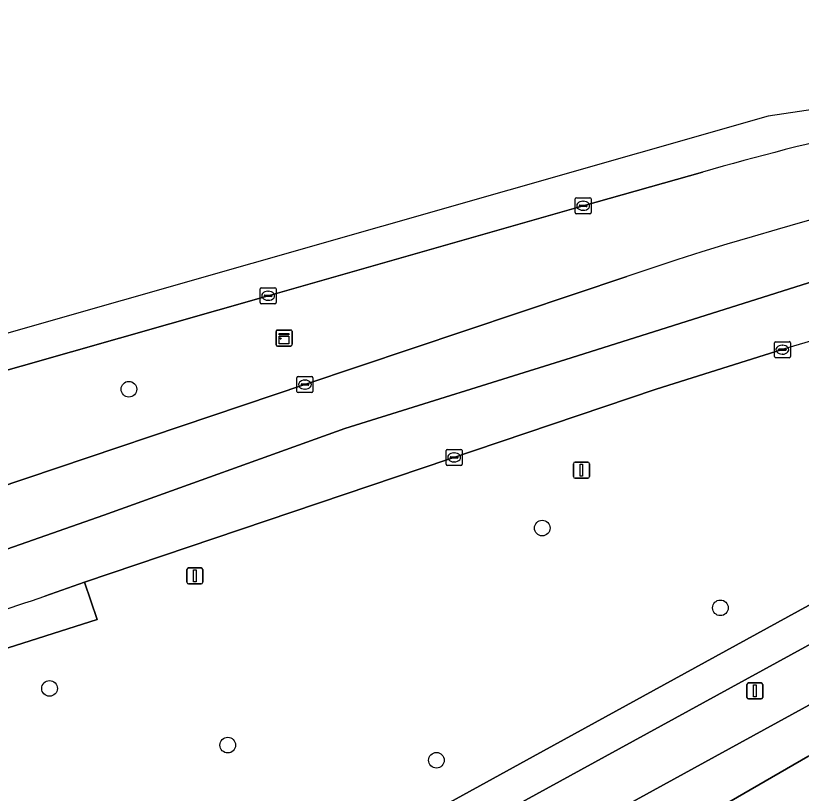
# Model space of a CAD drawing. Extents: x 162073 to 163043, y 381818 to 382561.
# Drawn here: x 162618.03 to 162667.12, y 382497.71 to 382546.31 of the extents above; entities that cross this region are included whole.
import ezdxf

# ---------------------------------------------------------------- set-up
doc = ezdxf.new("R2010")
doc.units = 0
for name, color, linetype in [('IMGEO_Berm_groen', 7, 'Continuous'), ('IMGEO_Boom', 7, 'Continuous'), ('IMGEO_Fietspad_gesloten', 7, 'Continuous'), ('IMGEO_Groenvoorziening', 7, 'Continuous'), ('IMGEO_Kast', 7, 'Continuous'), ('IMGEO_Kolk', 7, 'Continuous'), ('IMGEO_Lichtmast', 7, 'Continuous'), ('IMGEO_OVBaan_gesloten', 7, 'Continuous'), ('IMGEO_Rijbaan_lokaal_gesloten', 7, 'Continuous'), ('IMGEO_Voetpad_open', 7, 'Continuous')]:
    doc.layers.add(name, color=color, linetype=linetype)

msp = doc.modelspace()

# ---------------------------------------------------------------- linework, layer by layer
at = {"layer": 'IMGEO_Berm_groen'}
for points in [[(162660.952, 382536.537), (162653.482, 382534.43), (162633.796, 382528.805), (162599.907, 382519.162), (162594.109, 382517.62), (162592.559, 382517.243), (162590.309, 382516.564)], [(162612.697, 382515.377), (162614.81, 382516.091), (162636.095, 382523.253), (162656.218, 382530.019)]]:
    msp.add_lwpolyline(points, dxfattribs=at)
for centre, radius, start, end in [((162723.049, 382332.728), 208.303, 79.9282, 108.71355), ((162722.676, 382319.36), 225.778, 103.1495, 105.86567)]:
    msp.add_arc(centre, radius, start, end, dxfattribs=at)
at = {"layer": 'IMGEO_Boom'}
for centre in [(162625.099, 382522.965), (162650.928, 382514.284), (162662.06, 382509.299), (162620.14, 382504.261), (162631.278, 382500.716), (162644.317, 382499.771)]:
    msp.add_circle(centre, 0.489, dxfattribs=at)
at = {"layer": 'IMGEO_Fietspad_gesloten'}
msp.add_lwpolyline([(162690.999, 382522.309), (162650.37, 382500), (162635.318, 382491.736), (162612.428, 382479.169), (162610.409, 382478.058), (162611.51, 382476.264), (162654.853, 382500), (162692.063, 382520.377)], dxfattribs=at)
at = {"layer": 'IMGEO_Groenvoorziening'}
for points in [[(162665.929, 382525.437), (162658.045, 382522.958), (162622.332, 382510.91), (162623.112, 382508.578), (162609.226, 382504.149), (162609.677, 382502.385), (162604.479, 382500.908), (162603.872, 382502.624)], [(162632.054, 382479.755), (162647.923, 382488.667), (162667.531, 382500), (162688.744, 382512.261), (162700.301, 382518.645), (162707.587, 382522.5)], [(162707.587, 382522.5), (162700.301, 382518.645), (162688.744, 382512.261), (162667.531, 382500), (162647.923, 382488.667), (162632.054, 382479.755)], [(162600.431, 382498.13), (162603.679, 382492.384), (162605.904, 382488.116), (162608.256, 382483.011), (162608.408, 382482.661), (162610.409, 382478.058), (162612.428, 382479.169), (162635.318, 382491.736), (162650.37, 382500), (162690.999, 382522.309)], [(162693.702, 382517.534), (162661.725, 382500), (162628.426, 382481.741), (162622.732, 382476.954), (162613.753, 382466.055), (162620.702, 382469.553)]]:
    msp.add_lwpolyline(points, dxfattribs=at)
msp.add_arc((162718.509, 382355.211), 178.161, 99.61086, 107.16509, dxfattribs=at)
at = {"layer": 'IMGEO_Kast'}
for p, q in [((162634.292, 382525.74), (162634.292, 382526.581)), ((162634.292, 382526.581), (162634.292, 382525.74)), ((162634.367, 382526.665), (162635.208, 382526.665)), ((162635.208, 382526.665), (162634.367, 382526.665)), ((162635.292, 382526.59), (162635.292, 382525.749)), ((162635.292, 382525.749), (162635.292, 382526.59)), ((162635.217, 382525.665), (162634.376, 382525.665)), ((162634.376, 382525.665), (162635.217, 382525.665))]:
    msp.add_line(p, q, dxfattribs=at)
for points in [[(162634.487, 382526.455), (162635.087, 382526.455), (162635.087, 382526.37), (162634.487, 382526.37), (162634.487, 382526.455)], [(162634.487, 382526.28), (162635.087, 382526.28), (162635.087, 382525.791), (162634.487, 382525.791), (162634.487, 382526.28)]]:
    msp.add_lwpolyline(points, dxfattribs=at)
msp.add_circle((162634.571, 382526.129), 0.0377, dxfattribs=at)
for centre, start, end in [((162634.37, 382526.587), 92.4484, 184.2845), ((162634.37, 382526.587), 92.4484, 184.2845), ((162635.214, 382526.587), 2.4484, 94.2845), ((162635.214, 382526.587), 2.4484, 94.2845), ((162634.37, 382525.743), 182.4484, 274.2845), ((162634.37, 382525.743), 182.4484, 274.2845), ((162635.214, 382525.743), 272.4484, 4.2845), ((162635.214, 382525.743), 272.4484, 4.2845)]:
    msp.add_arc(centre, 0.0779, start, end, dxfattribs=at)
at = {"layer": 'IMGEO_Kolk'}
for p, q in [((162652.985, 382534.003), (162652.985, 382534.855)), ((162653.06, 382534.929), (162653.912, 382534.929)), ((162653.473, 382534.709), (162653.498, 382534.709)), ((162653.986, 382534.855), (162653.986, 382534.003)), ((162653.244, 382534.423), (162653.244, 382534.435)), ((162653.682, 382534.386), (162653.284, 382534.386)), ((162653.287, 382534.472), (162653.685, 382534.472)), ((162653.728, 382534.435), (162653.728, 382534.423)), ((162653.912, 382533.929), (162653.06, 382533.929)), ((162653.496, 382534.149), (162653.471, 382534.149)), ((162633.375, 382529.304), (162634.227, 382529.304)), ((162633.3, 382528.378), (162633.3, 382529.23)), ((162633.559, 382528.798), (162633.559, 382528.81)), ((162633.602, 382528.847), (162634, 382528.847)), ((162633.788, 382529.084), (162633.813, 382529.084)), ((162634.043, 382528.81), (162634.043, 382528.798)), ((162634.301, 382529.23), (162634.301, 382528.378)), ((162634.227, 382528.304), (162633.375, 382528.304)), ((162633.997, 382528.761), (162633.599, 382528.761)), ((162633.811, 382528.524), (162633.786, 382528.524)), ((162665.433, 382525.01), (162665.433, 382525.862)), ((162665.508, 382525.936), (162666.36, 382525.936)), ((162666.434, 382525.862), (162666.434, 382525.01)), ((162665.692, 382525.43), (162665.692, 382525.442)), ((162666.13, 382525.393), (162665.732, 382525.393)), ((162665.735, 382525.479), (162666.133, 382525.479)), ((162665.921, 382525.716), (162665.946, 382525.716)), ((162666.176, 382525.442), (162666.176, 382525.43)), ((162666.36, 382524.936), (162665.508, 382524.936)), ((162665.944, 382525.156), (162665.919, 382525.156)), ((162635.598, 382522.829), (162635.598, 382523.681)), ((162635.673, 382523.755), (162636.525, 382523.755)), ((162636.086, 382523.535), (162636.111, 382523.535)), ((162636.599, 382523.681), (162636.599, 382522.829)), ((162635.857, 382523.249), (162635.857, 382523.261)), ((162636.295, 382523.212), (162635.897, 382523.212)), ((162635.9, 382523.298), (162636.298, 382523.298)), ((162636.109, 382522.975), (162636.084, 382522.975)), ((162636.341, 382523.261), (162636.341, 382523.249)), ((162636.525, 382522.755), (162635.673, 382522.755)), ((162644.922, 382518.274), (162644.922, 382519.126)), ((162644.997, 382519.2), (162645.849, 382519.2)), ((162645.41, 382518.98), (162645.435, 382518.98)), ((162645.923, 382519.126), (162645.923, 382518.274)), ((162645.181, 382518.694), (162645.181, 382518.706)), ((162645.619, 382518.657), (162645.221, 382518.657)), ((162645.224, 382518.743), (162645.622, 382518.743)), ((162645.665, 382518.706), (162645.665, 382518.694)), ((162645.849, 382518.2), (162644.997, 382518.2)), ((162645.433, 382518.42), (162645.408, 382518.42))]:
    msp.add_line(p, q, dxfattribs=at)
for points in [[(162652.985, 382534.003), (162652.985, 382534.855)], [(162653.06, 382534.929), (162653.912, 382534.929)], [(162653.986, 382534.855), (162653.986, 382534.003)], [(162653.912, 382533.929), (162653.06, 382533.929)], [(162633.375, 382529.304), (162634.227, 382529.304)], [(162633.3, 382528.378), (162633.3, 382529.23)], [(162634.301, 382529.23), (162634.301, 382528.378)], [(162634.227, 382528.304), (162633.375, 382528.304)], [(162665.433, 382525.01), (162665.433, 382525.862)], [(162665.508, 382525.936), (162666.36, 382525.936)], [(162666.434, 382525.862), (162666.434, 382525.01)], [(162666.36, 382524.936), (162665.508, 382524.936)], [(162635.598, 382522.829), (162635.598, 382523.681)], [(162635.673, 382523.755), (162636.525, 382523.755)], [(162636.599, 382523.681), (162636.599, 382522.829)], [(162636.525, 382522.755), (162635.673, 382522.755)], [(162644.922, 382518.274), (162644.922, 382519.126)], [(162644.997, 382519.2), (162645.849, 382519.2)], [(162645.923, 382519.126), (162645.923, 382518.274)], [(162645.849, 382518.2), (162644.997, 382518.2)]]:
    msp.add_lwpolyline(points, dxfattribs=at)
for centre, radius, start, end in [((162653.062, 382534.853), 0.0765, 91.552, 178.448), ((162653.062, 382534.853), 0.0765, 91.552, 178.448), ((162653.91, 382534.853), 0.0765, 1.552, 88.448), ((162653.91, 382534.853), 0.0765, 1.552, 88.448), ((162653.284, 382534.432), 0.0403, 85.8775, 175.7526), ((162653.281, 382534.422), 0.0366, 178.938, 274.7102), ((162653.685, 382534.429), 0.043, 264.8664, 352.4533), ((162653.689, 382534.434), 0.0386, 1.7309, 96.639), ((162653.062, 382534.005), 0.0765, 181.552, 268.448), ((162653.062, 382534.005), 0.0765, 181.552, 268.448), ((162653.91, 382534.005), 0.0765, 271.552, 358.448), ((162653.91, 382534.005), 0.0765, 271.552, 358.448), ((162633.377, 382529.228), 0.0765, 91.552, 178.448), ((162633.377, 382529.228), 0.0765, 91.552, 178.448), ((162634.225, 382529.228), 0.0765, 1.552, 88.448), ((162634.225, 382529.228), 0.0765, 1.552, 88.448), ((162633.599, 382528.807), 0.0403, 85.8775, 175.7526), ((162633.596, 382528.797), 0.0366, 178.938, 274.7102), ((162634, 382528.804), 0.043, 264.8664, 352.4533), ((162634.004, 382528.809), 0.0386, 1.7309, 96.639), ((162633.377, 382528.38), 0.0765, 181.552, 268.448), ((162633.377, 382528.38), 0.0765, 181.552, 268.448), ((162634.225, 382528.38), 0.0765, 271.552, 358.448), ((162634.225, 382528.38), 0.0765, 271.552, 358.448), ((162665.51, 382525.86), 0.0765, 91.552, 178.448), ((162665.51, 382525.86), 0.0765, 91.552, 178.448), ((162666.358, 382525.86), 0.0765, 1.552, 88.448), ((162666.358, 382525.86), 0.0765, 1.552, 88.448), ((162665.732, 382525.439), 0.0403, 85.8775, 175.7526), ((162665.729, 382525.429), 0.0366, 178.938, 274.7102), ((162666.133, 382525.436), 0.043, 264.8664, 352.4533), ((162666.137, 382525.441), 0.0386, 1.7309, 96.639), ((162665.51, 382525.012), 0.0765, 181.552, 268.448), ((162665.51, 382525.012), 0.0765, 181.552, 268.448), ((162666.358, 382525.012), 0.0765, 271.552, 358.448), ((162666.358, 382525.012), 0.0765, 271.552, 358.448), ((162635.675, 382523.679), 0.0765, 91.552, 178.448), ((162635.675, 382523.679), 0.0765, 91.552, 178.448), ((162636.523, 382523.679), 0.0765, 1.552, 88.448), ((162636.523, 382523.679), 0.0765, 1.552, 88.448), ((162635.897, 382523.258), 0.0403, 85.8775, 175.7526), ((162635.894, 382523.248), 0.0366, 178.938, 274.7102), ((162636.298, 382523.255), 0.043, 264.8664, 352.4533), ((162636.302, 382523.26), 0.0386, 1.7309, 96.639), ((162635.675, 382522.831), 0.0765, 181.552, 268.448), ((162635.675, 382522.831), 0.0765, 181.552, 268.448), ((162636.523, 382522.831), 0.0765, 271.552, 358.448), ((162636.523, 382522.831), 0.0765, 271.552, 358.448), ((162644.999, 382519.124), 0.0765, 91.552, 178.448), ((162644.999, 382519.124), 0.0765, 91.552, 178.448), ((162645.847, 382519.124), 0.0765, 1.552, 88.448), ((162645.847, 382519.124), 0.0765, 1.552, 88.448), ((162645.221, 382518.703), 0.0403, 85.8775, 175.7526), ((162645.218, 382518.693), 0.0366, 178.938, 274.7102), ((162645.622, 382518.7), 0.043, 264.8664, 352.4533), ((162645.626, 382518.705), 0.0386, 1.7309, 96.639), ((162644.999, 382518.276), 0.0765, 181.552, 268.448), ((162644.999, 382518.276), 0.0765, 181.552, 268.448), ((162645.847, 382518.276), 0.0765, 271.552, 358.448), ((162645.847, 382518.276), 0.0765, 271.552, 358.448)]:
    msp.add_arc(centre, radius, start, end, dxfattribs=at)
for centre, major_axis, ratio, start_param, end_param in [((162653.472, 382534.429), (-0.387, 0.002), 0.722429, 4.712389, 7.853982), ((162653.497, 382534.429), (-0.39, 0.002), 0.717154, 1.570796, 4.712389), ((162633.787, 382528.804), (-0.387, 0.002), 0.722429, 4.712389, 7.853982), ((162633.812, 382528.804), (-0.39, 0.002), 0.717154, 1.570796, 4.712389), ((162665.92, 382525.436), (-0.387, 0.002), 0.722429, 4.712389, 7.853982), ((162665.945, 382525.436), (-0.39, 0.002), 0.717154, 1.570796, 4.712389), ((162636.085, 382523.255), (-0.387, 0.002), 0.722429, 4.712389, 7.853982), ((162636.11, 382523.255), (-0.39, 0.002), 0.717154, 1.570796, 4.712389), ((162645.409, 382518.7), (-0.387, 0.002), 0.722429, 4.712389, 7.853982), ((162645.434, 382518.7), (-0.39, 0.002), 0.717154, 1.570796, 4.712389)]:
    msp.add_ellipse(centre, major_axis=major_axis, ratio=ratio, start_param=start_param, end_param=end_param, dxfattribs=at)
at = {"layer": 'IMGEO_Lichtmast'}
for p, q in [((162652.882, 382517.506), (162652.882, 382518.306)), ((162652.882, 382518.306), (162652.882, 382517.506)), ((162652.982, 382518.406), (162653.772, 382518.406)), ((162653.772, 382518.406), (162652.982, 382518.406)), ((162653.872, 382518.306), (162653.872, 382517.506)), ((162653.872, 382517.506), (162653.872, 382518.306)), ((162653.772, 382517.406), (162652.982, 382517.406)), ((162652.982, 382517.406), (162653.772, 382517.406)), ((162628.724, 382510.896), (162628.724, 382511.696)), ((162628.724, 382511.696), (162628.724, 382510.896)), ((162628.824, 382511.796), (162629.614, 382511.796)), ((162629.614, 382511.796), (162628.824, 382511.796)), ((162629.714, 382511.696), (162629.714, 382510.896)), ((162629.714, 382510.896), (162629.714, 382511.696)), ((162629.614, 382510.796), (162628.824, 382510.796)), ((162628.824, 382510.796), (162629.614, 382510.796)), ((162663.716, 382503.703), (162663.716, 382504.503)), ((162663.716, 382504.503), (162663.716, 382503.703)), ((162663.816, 382504.603), (162664.606, 382504.603)), ((162664.606, 382504.603), (162663.816, 382504.603)), ((162664.706, 382504.503), (162664.706, 382503.703)), ((162664.706, 382503.703), (162664.706, 382504.503)), ((162664.606, 382503.603), (162663.816, 382503.603)), ((162663.816, 382503.603), (162664.606, 382503.603))]:
    msp.add_line(p, q, dxfattribs=at)
for points in [[(162653.302, 382518.281), (162653.452, 382518.281), (162653.452, 382517.531), (162653.302, 382517.531), (162653.302, 382518.281)], [(162629.144, 382511.671), (162629.294, 382511.671), (162629.294, 382510.921), (162629.144, 382510.921), (162629.144, 382511.671)], [(162664.136, 382504.478), (162664.286, 382504.478), (162664.286, 382503.728), (162664.136, 382503.728), (162664.136, 382504.478)]]:
    msp.add_lwpolyline(points, dxfattribs=at)
for centre, start, end in [((162652.982, 382518.306), 90, 180), ((162652.982, 382518.306), 90, 180), ((162653.772, 382518.306), 0, 90), ((162653.772, 382518.306), 360, 90), ((162652.982, 382517.506), 180, 270), ((162652.982, 382517.506), 180, 270), ((162653.772, 382517.506), 270, 0), ((162653.772, 382517.506), 270, 0), ((162628.824, 382511.696), 90, 180), ((162628.824, 382511.696), 90, 180), ((162629.614, 382511.696), 0, 90), ((162629.614, 382511.696), 360, 90), ((162628.824, 382510.896), 180, 270), ((162628.824, 382510.896), 180, 270), ((162629.614, 382510.896), 270, 0), ((162629.614, 382510.896), 270, 0), ((162663.816, 382504.503), 90, 180), ((162663.816, 382504.503), 90, 180), ((162664.606, 382504.503), 0, 90), ((162664.606, 382504.503), 360, 90), ((162663.816, 382503.703), 180, 270), ((162663.816, 382503.703), 180, 270), ((162664.606, 382503.703), 270, 0), ((162664.606, 382503.703), 270, 0)]:
    msp.add_arc(centre, 0.1, start, end, dxfattribs=at)
at = {"layer": 'IMGEO_OVBaan_gesloten'}
for points in [[(162711.379, 382536.956), (162698.199, 382535.67), (162686.717, 382534.292), (162671.93, 382530.986), (162652.734, 382524.924), (162638.589, 382520.515), (162623.526, 382515.096), (162601.758, 382507.473), (162568.138, 382498.576)], [(162658.045, 382522.958), (162665.929, 382525.437)], [(162619.851, 382510.037), (162622.332, 382510.91), (162658.045, 382522.958)]]:
    msp.add_lwpolyline(points, dxfattribs=at)
for centre, radius, start, end in [((162718.509, 382355.211), 178.161, 99.61086, 107.16509), ((162527.562, 382776.219), 281.727, 286.2209, 289.12215)]:
    msp.add_arc(centre, radius, start, end, dxfattribs=at)
at = {"layer": 'IMGEO_Rijbaan_lokaal_gesloten'}
for points in [[(163018.573, 382480.059), (162974.141, 382488.446), (162744.173, 382544.816), (162707.132, 382546.311), (162665.053, 382540.041), (162584.286, 382516.986), (162542.133, 382512.019), (162515.839, 382512.978), (162501.135, 382513.514), (162488.722, 382518.442), (162488.217, 382516.6), (162489.529, 382516.049)], [(162568.138, 382498.576), (162601.758, 382507.473), (162623.526, 382515.096), (162638.589, 382520.515), (162652.734, 382524.924), (162671.93, 382530.986), (162686.717, 382534.292), (162698.199, 382535.67), (162711.379, 382536.956)], [(162572.924, 382513.203), (162575.874, 382513.747), (162576.298, 382513.826), (162587.29, 382515.984), (162592.559, 382517.243), (162594.109, 382517.62), (162599.907, 382519.162), (162633.796, 382528.805), (162653.482, 382534.43), (162660.952, 382536.537)], [(162656.218, 382530.019), (162636.095, 382523.253), (162614.81, 382516.091), (162612.697, 382515.377)]]:
    msp.add_lwpolyline(points, dxfattribs=at)
for centre, radius, start, end in [((162723.049, 382332.728), 208.303, 79.9282, 108.71355), ((162722.676, 382319.36), 225.778, 103.1495, 105.86567)]:
    msp.add_arc(centre, radius, start, end, dxfattribs=at)
at = {"layer": 'IMGEO_Voetpad_open'}
for points in [[(162692.063, 382520.377), (162654.853, 382500), (162611.51, 382476.264), (162611.424, 382476.21), (162611.336, 382476.158), (162611.251, 382476.1)], [(162610.328, 382472.266), (162612.833, 382467.457), (162613.753, 382466.055), (162622.732, 382476.954), (162628.426, 382481.741), (162661.725, 382500), (162693.702, 382517.534)], [(162603.872, 382502.624), (162604.479, 382500.908), (162609.677, 382502.385), (162609.226, 382504.149), (162623.112, 382508.578), (162622.332, 382510.91), (162619.851, 382510.037)]]:
    msp.add_lwpolyline(points, dxfattribs=at)
msp.add_arc((162527.562, 382776.219), 281.727, 286.2209, 289.12215, dxfattribs=at)

doc.saveas('drawing.dxf')
